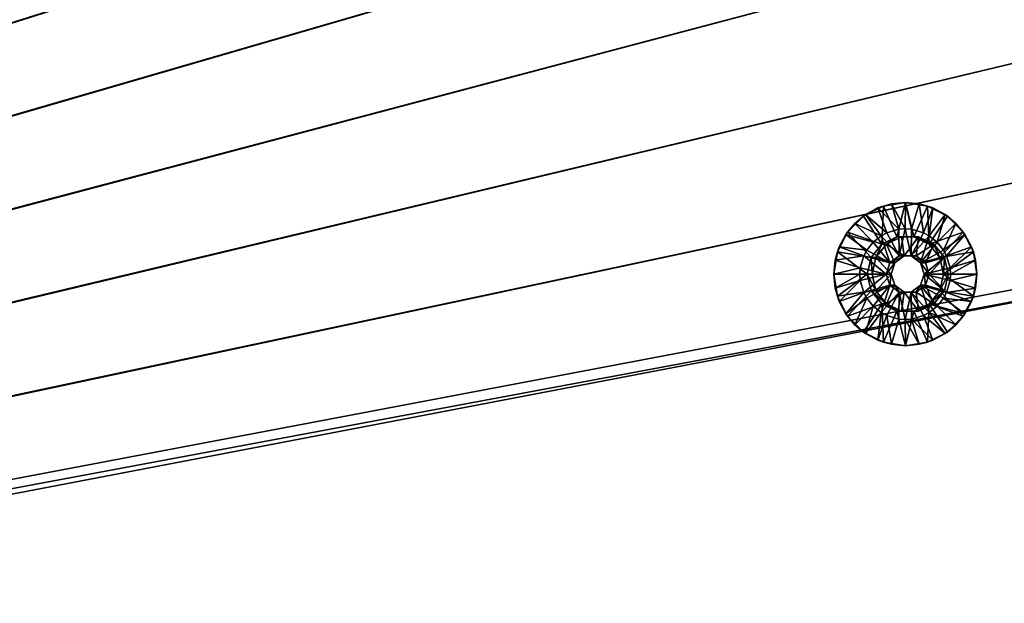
# Model space of a CAD drawing. Header units: metres. Extents: x -901 to 901, y -486 to 401.
# Tile 309 of 375: x 432 to 535, y 91 to 152. Entities that reach past the tile are written whole.
import ezdxf

# ---------------------------------------------------------------- set-up
doc = ezdxf.new("R2010")
doc.units = ezdxf.units.M

msp = doc.modelspace()

# ---------------------------------------------------------------- linework, layer by layer
at = {"layer": 'top0'}
for points in [[(341.090759, 223.79567, -496.466583), (437.335358, 223.870071, -494.717072), (62.118618, 37.228283, -503.495331)], [(62.118618, 37.228283, -503.495331), (437.335358, 223.870071, -494.717072), (62.851711, 35.5509, -503.495331)], [(372.984802, 223.770142, -492.901215), (62.134815, 37.003773, -500.496002), (437.279114, 223.842056, -491.717743)], [(62.134815, 37.003773, -500.496002), (62.270256, 36.741394, -500.496002), (437.279114, 223.842056, -491.717743)], [(437.279114, 223.842056, -491.717743), (62.270256, 36.741394, -500.496002), (443.575165, 223.660156, -491.601166)], [(62.270256, 36.741394, -500.496002), (62.397728, 36.477486, -500.496002), (443.575165, 223.660156, -491.601166)], [(443.575165, 223.660156, -491.601166), (62.397728, 36.477486, -500.496002), (468.505676, 219.215271, -491.167877)], [(437.335358, 223.870071, -494.717072), (520.393921, 188.45813, -493.390167), (62.851711, 35.5509, -503.495331)], [(62.397728, 36.477486, -500.496002), (62.517357, 36.21207, -500.496002), (468.505676, 219.215271, -491.167877)], [(468.505676, 219.215271, -491.167877), (62.517357, 36.21207, -500.496002), (480.591248, 214.882462, -490.972443)], [(62.517357, 36.21207, -500.496002), (62.629272, 35.945187, -500.496002), (480.591248, 214.882462, -490.972443)], [(480.591248, 214.882462, -490.972443), (62.629272, 35.945187, -500.496002), (497.76944, 206.077408, -490.709351)], [(62.629272, 35.945187, -500.496002), (62.733601, 35.676849, -500.496002), (497.76944, 206.077408, -490.709351)], [(497.76944, 206.077408, -490.709351), (62.733601, 35.676849, -500.496002), (508.340515, 198.850876, -490.555847)], [(62.733601, 35.676849, -500.496002), (62.830471, 35.407097, -500.496002), (508.340515, 198.850876, -490.555847)], [(508.340515, 198.850876, -490.555847), (62.830471, 35.407097, -500.496002), (518.09021, 190.658234, -490.42038)], [(62.830471, 35.407097, -500.496002), (62.92001, 35.135952, -500.496002), (518.09021, 190.658234, -490.42038)], [(518.09021, 190.658234, -490.42038), (62.92001, 35.135952, -500.496002), (526.977783, 181.583008, -490.302704)], [(62.851711, 35.5509, -503.495331), (520.393921, 188.45813, -493.390167), (63.320282, 33.791721, -503.495331)], [(520.393921, 188.45813, -493.390167), (556.825012, 127.259506, -492.974121), (63.320282, 33.791721, -503.495331)], [(520.393921, 188.45813, -493.390167), (524.934204, 183.812775, -493.330139), (556.825012, 127.259506, -492.974121)], [(524.934204, 183.812775, -493.330139), (529.259338, 178.941071, -493.274384), (556.825012, 127.259506, -492.974121)], [(62.92001, 35.135952, -500.496002), (63.002346, 34.863441, -500.496002), (526.977783, 181.583008, -490.302704)], [(526.977783, 181.583008, -490.302704), (63.002346, 34.863441, -500.496002), (534.963257, 171.708542, -490.202545)], [(556.825012, 127.259506, -492.974121), (529.259338, 178.941071, -493.274384), (533.353516, 173.861588, -493.223022)], [(533.353516, 173.861588, -493.223022), (536.754089, 169.235291, -493.181549), (556.825012, 127.259506, -492.974121)], [(63.002346, 34.863441, -500.496002), (63.077606, 34.589596, -500.496002), (534.963257, 171.708542, -490.202545)], [(534.963257, 171.708542, -490.202545), (63.077606, 34.589596, -500.496002), (542.006714, 161.118149, -490.119659)], [(63.077606, 34.589596, -500.496002), (63.14592, 34.314438, -500.496002), (542.006714, 161.118149, -490.119659)], [(542.006714, 161.118149, -490.119659), (63.14592, 34.314438, -500.496002), (548.068054, 149.895493, -490.053741)], [(63.14592, 34.314438, -500.496002), (63.207417, 34.038002, -500.496002), (548.068054, 149.895493, -490.053741)], [(548.068054, 149.895493, -490.053741), (63.207417, 34.038002, -500.496002), (553.106445, 138.14418, -490.004761)], [(63.207417, 34.038002, -500.496002), (63.258526, 33.780186, -500.496002), (553.106445, 138.14418, -490.004761)], [(553.106445, 138.14418, -490.004761), (63.258526, 33.780186, -500.496002), (557.079407, 125.99765, -489.9729)], [(63.320282, 33.791721, -503.495331), (556.825012, 127.259506, -492.974121), (562.270081, 60.027832, -493.031525)], [(63.258526, 33.780186, -500.496002), (63.577065, 31.580099, -500.493591), (557.079407, 125.99765, -489.9729)], [(557.079407, 125.99765, -489.9729), (63.577065, 31.580099, -500.493591), (562.204956, 54.371555, -490.038177)]]:
    msp.add_3dface(points, dxfattribs=at)
at = {"layer": 'top0123419'}
for points in [[(522.117615, 131.930359, -490.179077), (523.524231, 132.357147, -490.149628), (522.68042, 132.134186, -490.667389)], [(524.296936, 129.706421, -489.133209), (523.524231, 132.357147, -490.149628), (522.117615, 131.930359, -490.179077)], [(522.68042, 132.134186, -490.667389), (524.997559, 132.501266, -490.618866), (524.107666, 128.90097, -490.637512)], [(522.68042, 132.134186, -490.667389), (523.524231, 132.357147, -490.149628), (524.997559, 132.501266, -490.618866)], [(523.524231, 132.357147, -490.149628), (524.987122, 132.501266, -490.118988), (524.997559, 132.501266, -490.618866)], [(524.966125, 129.753784, -489.119202), (524.987122, 132.501266, -490.118988), (523.524231, 132.357147, -490.149628)], [(524.296936, 129.706421, -489.133209), (524.966125, 129.753784, -489.119202), (523.524231, 132.357147, -490.149628)], [(524.107666, 128.90097, -490.637512), (524.997559, 132.501266, -490.618866), (525.887451, 128.90097, -490.60022)], [(524.966125, 129.753784, -489.119202), (525.635376, 129.706421, -489.105164), (524.987122, 132.501266, -490.118988)], [(524.997559, 132.501266, -490.618866), (524.987122, 132.501266, -490.118988), (526.449951, 132.357147, -490.088348)], [(525.635376, 129.706421, -489.105164), (526.449951, 132.357147, -490.088348), (524.987122, 132.501266, -490.118988)], [(524.997559, 132.501266, -490.618866), (527.314697, 132.134186, -490.570343), (525.887451, 128.90097, -490.60022)], [(524.997559, 132.501266, -490.618866), (526.449951, 132.357147, -490.088348), (527.314697, 132.134186, -490.570343)], [(525.635376, 129.706421, -489.105164), (526.898071, 129.343231, -489.078735), (526.449951, 132.357147, -490.088348)], [(526.449951, 132.357147, -490.088348), (527.856567, 131.930359, -490.058868), (527.314697, 132.134186, -490.570343)], [(526.898071, 129.343231, -489.078735), (527.856567, 131.930359, -490.058868), (526.449951, 132.357147, -490.088348)], [(519.684937, 130.304565, -490.230042), (520.821228, 131.237289, -490.206238), (520.590149, 131.068893, -490.711182)], [(522.445313, 129.029785, -489.171997), (520.821228, 131.237289, -490.206238), (519.684937, 130.304565, -490.230042)], [(522.50415, 128.128586, -490.671082), (520.590149, 131.068893, -490.711182), (522.68042, 132.134186, -490.667389)], [(520.590149, 131.068893, -490.711182), (522.117615, 131.930359, -490.179077), (522.68042, 132.134186, -490.667389)], [(520.590149, 131.068893, -490.711182), (520.821228, 131.237289, -490.206238), (522.117615, 131.930359, -490.179077)], [(523.034241, 129.343231, -489.159668), (522.117615, 131.930359, -490.179077), (520.821228, 131.237289, -490.206238)], [(522.445313, 129.029785, -489.171997), (523.034241, 129.343231, -489.159668), (520.821228, 131.237289, -490.206238)], [(523.034241, 129.343231, -489.159668), (524.296936, 129.706421, -489.133209), (522.117615, 131.930359, -490.179077)], [(522.50415, 128.128586, -490.671082), (522.68042, 132.134186, -490.667389), (524.107666, 128.90097, -490.637512)], [(525.887451, 128.90097, -490.60022), (527.314697, 132.134186, -490.570343), (527.490967, 128.128586, -490.56665)], [(526.898071, 129.343231, -489.078735), (527.487, 129.029785, -489.066376), (527.856567, 131.930359, -490.058868)], [(527.314697, 132.134186, -490.570343), (529.404968, 131.068893, -490.52655), (527.490967, 128.128586, -490.56665)], [(527.314697, 132.134186, -490.570343), (527.856567, 131.930359, -490.058868), (529.404968, 131.068893, -490.52655)], [(527.487, 129.029785, -489.066376), (529.152954, 131.237289, -490.031708), (527.856567, 131.930359, -490.058868)], [(527.487, 129.029785, -489.066376), (528.325928, 128.361801, -489.048828), (529.152954, 131.237289, -490.031708)], [(527.856567, 131.930359, -490.058868), (529.152954, 131.237289, -490.031708), (529.404968, 131.068893, -490.52655)], [(528.325928, 128.361801, -489.048828), (530.289246, 130.304565, -490.007904), (529.152954, 131.237289, -490.031708)], [(529.404968, 131.068893, -490.52655), (529.152954, 131.237289, -490.031708), (530.289246, 130.304565, -490.007904)], [(518.752441, 129.168045, -490.249573), (519.684937, 130.304565, -490.230042), (518.931274, 129.409653, -490.745941)], [(521.606323, 128.361801, -489.189575), (519.684937, 130.304565, -490.230042), (518.752441, 129.168045, -490.249573)], [(518.931274, 129.409653, -490.745941), (520.590149, 131.068893, -490.711182), (522.50415, 128.128586, -490.671082)], [(518.931274, 129.409653, -490.745941), (519.684937, 130.304565, -490.230042), (520.590149, 131.068893, -490.711182)], [(521.606323, 128.361801, -489.189575), (522.445313, 129.029785, -489.171997), (519.684937, 130.304565, -490.230042)], [(527.490967, 128.128586, -490.56665), (529.404968, 131.068893, -490.52655), (531.063843, 129.409653, -490.491791)], [(528.325928, 128.361801, -489.048828), (528.993774, 127.522675, -489.034821), (530.289246, 130.304565, -490.007904)], [(528.993774, 127.522675, -489.034821), (531.221741, 129.168045, -489.988373), (530.289246, 130.304565, -490.007904)], [(529.404968, 131.068893, -490.52655), (530.289246, 130.304565, -490.007904), (531.063843, 129.409653, -490.491791)], [(530.289246, 130.304565, -490.007904), (531.221741, 129.168045, -489.988373), (531.063843, 129.409653, -490.491791)], [(517.866211, 127.318893, -490.76825), (518.931274, 129.409653, -490.745941), (521.39447, 126.736801, -490.694336)], [(518.059509, 127.871391, -490.264099), (518.931274, 129.409653, -490.745941), (517.866211, 127.318893, -490.76825)], [(518.059509, 127.871391, -490.264099), (518.752441, 129.168045, -490.249573), (518.931274, 129.409653, -490.745941)], [(520.938538, 127.522675, -489.203552), (518.752441, 129.168045, -490.249573), (518.059509, 127.871391, -490.264099)], [(520.938538, 127.522675, -489.203552), (521.606323, 128.361801, -489.189575), (518.752441, 129.168045, -490.249573)], [(521.39447, 126.736801, -490.694336), (518.931274, 129.409653, -490.745941), (522.50415, 128.128586, -490.671082)], [(523.034241, 129.343231, -489.159668), (522.445313, 129.029785, -489.171997), (524.348267, 126.903381, -489.132141)], [(524.348267, 126.903381, -489.132141), (524.296936, 129.706421, -489.133209), (523.034241, 129.343231, -489.159668)], [(524.966125, 129.753784, -489.119202), (524.296936, 129.706421, -489.133209), (524.348267, 126.903381, -489.132141)], [(525.584045, 126.903381, -489.106262), (524.966125, 129.753784, -489.119202), (524.348267, 126.903381, -489.132141)], [(525.584045, 126.903381, -489.106262), (525.635376, 129.706421, -489.105164), (524.966125, 129.753784, -489.119202)], [(526.898071, 129.343231, -489.078735), (525.635376, 129.706421, -489.105164), (525.584045, 126.903381, -489.106262)], [(527.487, 129.029785, -489.066376), (526.898071, 129.343231, -489.078735), (525.584045, 126.903381, -489.106262)], [(527.490967, 128.128586, -490.56665), (531.063843, 129.409653, -490.491791), (528.600647, 126.736801, -490.543396)], [(531.063843, 129.409653, -490.491791), (532.128906, 127.318893, -490.469482), (528.600647, 126.736801, -490.543396)], [(528.993774, 127.522675, -489.034821), (529.30719, 126.933586, -489.028259), (531.221741, 129.168045, -489.988373)], [(529.30719, 126.933586, -489.028259), (531.914673, 127.871391, -489.973877), (531.221741, 129.168045, -489.988373)], [(531.063843, 129.409653, -490.491791), (531.221741, 129.168045, -489.988373), (531.914673, 127.871391, -489.973877)], [(531.063843, 129.409653, -490.491791), (531.914673, 127.871391, -489.973877), (532.128906, 127.318893, -490.469482)], [(521.606323, 128.361801, -489.189575), (520.938538, 127.522675, -489.203552), (523.34845, 126.176834, -489.153076)], [(521.39447, 126.736801, -490.694336), (522.50415, 128.128586, -490.671082), (521.886658, 126.736801, -514.189209)], [(522.445313, 129.029785, -489.171997), (521.606323, 128.361801, -489.189575), (523.34845, 126.176834, -489.153076)], [(522.50415, 128.128586, -490.671082), (522.996277, 128.128586, -514.165955), (521.886658, 126.736801, -514.189209)], [(521.886658, 126.736801, -514.189209), (522.996277, 128.128586, -514.165955), (523.872009, 126.176834, -514.147583)], [(522.445313, 129.029785, -489.171997), (523.34845, 126.176834, -489.153076), (524.348267, 126.903381, -489.132141)], [(522.50415, 128.128586, -490.671082), (524.107666, 128.90097, -490.637512), (522.996277, 128.128586, -514.165955)], [(524.107666, 128.90097, -490.637512), (524.599854, 128.90097, -514.132324), (522.996277, 128.128586, -514.165955)], [(522.996277, 128.128586, -514.165955), (524.599854, 128.90097, -514.132324), (524.871826, 126.903381, -514.126648)], [(523.872009, 126.176834, -514.147583), (522.996277, 128.128586, -514.165955), (524.871826, 126.903381, -514.126648)], [(524.107666, 128.90097, -490.637512), (525.887451, 128.90097, -490.60022), (524.599854, 128.90097, -514.132324)], [(525.887451, 128.90097, -490.60022), (526.379578, 128.90097, -514.095093), (524.599854, 128.90097, -514.132324)], [(524.871826, 126.903381, -514.126648), (524.599854, 128.90097, -514.132324), (526.379578, 128.90097, -514.095093)], [(524.871826, 126.903381, -514.126648), (526.379578, 128.90097, -514.095093), (526.107605, 126.903381, -514.100769)], [(527.487, 129.029785, -489.066376), (525.584045, 126.903381, -489.106262), (526.583862, 126.176834, -489.085297)], [(525.887451, 128.90097, -490.60022), (527.490967, 128.128586, -490.56665), (526.379578, 128.90097, -514.095093)], [(526.379578, 128.90097, -514.095093), (527.983154, 128.128586, -514.061462), (526.107605, 126.903381, -514.100769)], [(526.107605, 126.903381, -514.100769), (527.983154, 128.128586, -514.061462), (527.107422, 126.176834, -514.079834)], [(527.490967, 128.128586, -490.56665), (527.983154, 128.128586, -514.061462), (526.379578, 128.90097, -514.095093)], [(528.325928, 128.361801, -489.048828), (527.487, 129.029785, -489.066376), (526.583862, 126.176834, -489.085297)], [(526.583862, 126.176834, -489.085297), (528.993774, 127.522675, -489.034821), (528.325928, 128.361801, -489.048828)], [(527.983154, 128.128586, -514.061462), (529.092773, 126.736801, -514.038208), (527.107422, 126.176834, -514.079834)], [(527.490967, 128.128586, -490.56665), (528.600647, 126.736801, -490.543396), (527.983154, 128.128586, -514.061462)], [(528.600647, 126.736801, -490.543396), (529.092773, 126.736801, -514.038208), (527.983154, 128.128586, -514.061462)], [(520.998474, 125.001266, -490.702637), (517.499207, 125.001266, -490.77594), (517.866211, 127.318893, -490.76825)], [(517.632813, 126.464439, -490.273041), (517.866211, 127.318893, -490.76825), (517.499207, 125.001266, -490.77594)], [(517.632813, 126.464439, -490.273041), (518.059509, 127.871391, -490.264099), (517.866211, 127.318893, -490.76825)], [(520.625122, 126.933586, -489.210114), (518.059509, 127.871391, -490.264099), (517.632813, 126.464439, -490.273041)], [(520.998474, 125.001266, -490.702637), (517.866211, 127.318893, -490.76825), (521.39447, 126.736801, -490.694336)], [(520.625122, 126.933586, -489.210114), (520.938538, 127.522675, -489.203552), (518.059509, 127.871391, -490.264099)], [(523.34845, 126.176834, -489.153076), (520.938538, 127.522675, -489.203552), (520.625122, 126.933586, -489.210114)], [(529.30719, 126.933586, -489.028259), (528.993774, 127.522675, -489.034821), (526.583862, 126.176834, -489.085297)], [(528.600647, 126.736801, -490.543396), (532.128906, 127.318893, -490.469482), (528.996704, 125.001266, -490.535095)], [(532.128906, 127.318893, -490.469482), (532.496948, 125.001266, -490.51178), (528.996704, 125.001266, -490.535095)], [(529.30719, 126.933586, -489.028259), (529.670288, 125.670616, -489.02066), (531.914673, 127.871391, -489.973877)], [(529.670288, 125.670616, -489.02066), (532.34137, 126.464439, -489.964935), (531.914673, 127.871391, -489.973877)], [(531.914673, 127.871391, -489.973877), (532.34137, 126.464439, -489.964935), (532.128906, 127.318893, -490.469482)], [(532.128906, 127.318893, -490.469482), (532.34137, 126.464439, -489.964935), (532.496948, 125.001266, -490.51178)], [(517.48877, 125.001266, -490.276031), (517.632813, 126.464439, -490.273041), (517.499207, 125.001266, -490.77594)], [(520.262024, 125.670616, -489.217743), (517.632813, 126.464439, -490.273041), (517.48877, 125.001266, -490.276031)], [(520.262024, 125.670616, -489.217743), (520.625122, 126.933586, -489.210114), (517.632813, 126.464439, -490.273041)], [(520.625122, 126.933586, -489.210114), (520.262024, 125.670616, -489.217743), (522.966614, 125.001266, -489.161072)], [(523.34845, 126.176834, -489.153076), (520.625122, 126.933586, -489.210114), (522.966614, 125.001266, -489.161072)], [(520.998474, 125.001266, -490.702637), (521.39447, 126.736801, -490.694336), (521.490601, 125.001266, -514.19751)], [(521.39447, 126.736801, -490.694336), (521.886658, 126.736801, -514.189209), (521.490601, 125.001266, -514.19751)], [(521.490601, 125.001266, -514.19751), (521.886658, 126.736801, -514.189209), (523.490173, 125.001266, -514.155579)], [(523.490173, 125.001266, -514.155579), (521.886658, 126.736801, -514.189209), (523.872009, 126.176834, -514.147583)], [(523.490173, 125.001266, -514.155579), (523.872009, 126.176834, -514.147583), (522.966614, 125.001266, -489.161072)], [(523.872009, 126.176834, -514.147583), (523.34845, 126.176834, -489.153076), (522.966614, 125.001266, -489.161072)], [(523.872009, 126.176834, -514.147583), (524.871826, 126.903381, -514.126648), (523.34845, 126.176834, -489.153076)], [(524.871826, 126.903381, -514.126648), (524.348267, 126.903381, -489.132141), (523.34845, 126.176834, -489.153076)], [(524.871826, 126.903381, -514.126648), (526.107605, 126.903381, -514.100769), (524.348267, 126.903381, -489.132141)], [(526.107605, 126.903381, -514.100769), (525.584045, 126.903381, -489.106262), (524.348267, 126.903381, -489.132141)], [(526.107605, 126.903381, -514.100769), (527.107422, 126.176834, -514.079834), (525.584045, 126.903381, -489.106262)], [(527.107422, 126.176834, -514.079834), (526.583862, 126.176834, -489.085297), (525.584045, 126.903381, -489.106262)], [(526.965698, 125.001266, -489.077301), (529.30719, 126.933586, -489.028259), (526.583862, 126.176834, -489.085297)], [(527.107422, 126.176834, -514.079834), (527.489258, 125.001266, -514.071838), (526.583862, 126.176834, -489.085297)], [(527.489258, 125.001266, -514.071838), (526.965698, 125.001266, -489.077301), (526.583862, 126.176834, -489.085297)], [(529.670288, 125.670616, -489.02066), (529.30719, 126.933586, -489.028259), (526.965698, 125.001266, -489.077301)], [(527.107422, 126.176834, -514.079834), (529.092773, 126.736801, -514.038208), (527.489258, 125.001266, -514.071838)], [(529.092773, 126.736801, -514.038208), (529.488831, 125.001266, -514.029968), (527.489258, 125.001266, -514.071838)], [(528.600647, 126.736801, -490.543396), (528.996704, 125.001266, -490.535095), (529.092773, 126.736801, -514.038208)], [(528.996704, 125.001266, -490.535095), (529.488831, 125.001266, -514.029968), (529.092773, 126.736801, -514.038208)], [(529.670288, 125.670616, -489.02066), (529.717651, 125.001266, -489.019653), (532.34137, 126.464439, -489.964935)], [(529.717651, 125.001266, -489.019653), (532.485474, 125.001266, -489.961914), (532.34137, 126.464439, -489.964935)], [(532.34137, 126.464439, -489.964935), (532.485474, 125.001266, -489.961914), (532.496948, 125.001266, -490.51178)], [(520.214661, 125.001266, -489.218719), (520.262024, 125.670616, -489.217743), (517.48877, 125.001266, -490.276031)], [(517.48877, 125.001266, -490.276031), (517.499207, 125.001266, -490.77594), (517.632813, 123.538086, -490.273041)], [(517.48877, 125.001266, -490.276031), (517.632813, 123.538086, -490.273041), (520.214661, 125.001266, -489.218719)], [(517.866211, 122.68364, -490.76825), (517.499207, 125.001266, -490.77594), (520.998474, 125.001266, -490.702637)], [(517.499207, 125.001266, -490.77594), (517.866211, 122.68364, -490.76825), (517.632813, 123.538086, -490.273041)], [(517.632813, 123.538086, -490.273041), (520.262024, 124.331909, -489.217743), (520.214661, 125.001266, -489.218719)], [(521.39447, 123.265732, -490.694336), (517.866211, 122.68364, -490.76825), (520.998474, 125.001266, -490.702637)], [(520.262024, 125.670616, -489.217743), (520.214661, 125.001266, -489.218719), (522.966614, 125.001266, -489.161072)], [(520.214661, 125.001266, -489.218719), (520.262024, 124.331909, -489.217743), (522.966614, 125.001266, -489.161072)], [(522.966614, 125.001266, -489.161072), (520.262024, 124.331909, -489.217743), (520.625122, 123.068947, -489.210114)], [(522.966614, 125.001266, -489.161072), (520.625122, 123.068947, -489.210114), (523.34845, 123.825691, -489.153076)], [(521.490601, 125.001266, -514.19751), (521.886658, 123.265732, -514.189209), (520.998474, 125.001266, -490.702637)], [(521.886658, 123.265732, -514.189209), (521.39447, 123.265732, -490.694336), (520.998474, 125.001266, -490.702637)], [(521.886658, 123.265732, -514.189209), (521.490601, 125.001266, -514.19751), (523.490173, 125.001266, -514.155579)], [(523.872009, 123.825691, -514.147583), (521.886658, 123.265732, -514.189209), (523.490173, 125.001266, -514.155579)], [(522.966614, 125.001266, -489.161072), (523.34845, 123.825691, -489.153076), (523.490173, 125.001266, -514.155579)], [(523.34845, 123.825691, -489.153076), (523.872009, 123.825691, -514.147583), (523.490173, 125.001266, -514.155579)], [(526.583862, 123.825691, -489.085297), (529.30719, 123.068947, -489.028259), (526.965698, 125.001266, -489.077301)], [(526.583862, 123.825691, -489.085297), (526.965698, 125.001266, -489.077301), (527.107422, 123.825691, -514.079834)], [(529.717651, 125.001266, -489.019653), (529.670288, 125.670616, -489.02066), (526.965698, 125.001266, -489.077301)], [(529.30719, 123.068947, -489.028259), (529.670288, 124.331909, -489.02066), (526.965698, 125.001266, -489.077301)], [(526.965698, 125.001266, -489.077301), (529.670288, 124.331909, -489.02066), (529.717651, 125.001266, -489.019653)], [(526.965698, 125.001266, -489.077301), (527.489258, 125.001266, -514.071838), (527.107422, 123.825691, -514.079834)], [(527.489258, 125.001266, -514.071838), (529.092773, 123.265732, -514.038208), (527.107422, 123.825691, -514.079834)], [(527.489258, 125.001266, -514.071838), (529.488831, 125.001266, -514.029968), (529.092773, 123.265732, -514.038208)], [(528.996704, 125.001266, -490.535095), (532.128906, 122.68364, -490.469482), (528.600647, 123.265732, -490.543396)], [(529.092773, 123.265732, -514.038208), (529.488831, 125.001266, -514.029968), (528.600647, 123.265732, -490.543396)], [(529.488831, 125.001266, -514.029968), (528.996704, 125.001266, -490.535095), (528.600647, 123.265732, -490.543396)], [(532.496948, 125.001266, -490.51178), (532.128906, 122.68364, -490.469482), (528.996704, 125.001266, -490.535095)], [(532.34137, 123.538086, -489.964935), (532.485474, 125.001266, -489.961914), (529.670288, 124.331909, -489.02066)], [(532.485474, 125.001266, -489.961914), (529.717651, 125.001266, -489.019653), (529.670288, 124.331909, -489.02066)], [(532.128906, 122.68364, -490.469482), (532.496948, 125.001266, -490.51178), (532.34137, 123.538086, -489.964935)], [(532.496948, 125.001266, -490.51178), (532.485474, 125.001266, -489.961914), (532.34137, 123.538086, -489.964935)], [(517.632813, 123.538086, -490.273041), (518.059509, 122.131142, -490.264099), (520.262024, 124.331909, -489.217743)], [(518.059509, 122.131142, -490.264099), (520.625122, 123.068947, -489.210114), (520.262024, 124.331909, -489.217743)], [(532.34137, 123.538086, -489.964935), (529.670288, 124.331909, -489.02066), (529.30719, 123.068947, -489.028259)], [(517.632813, 123.538086, -490.273041), (517.866211, 122.68364, -490.76825), (518.059509, 122.131142, -490.264099)], [(518.931274, 120.592873, -490.745941), (517.866211, 122.68364, -490.76825), (521.39447, 123.265732, -490.694336)], [(518.059509, 122.131142, -490.264099), (518.752441, 120.834488, -490.249573), (520.625122, 123.068947, -489.210114)], [(518.752441, 120.834488, -490.249573), (520.938538, 122.479851, -489.203552), (520.625122, 123.068947, -489.210114)], [(522.50415, 121.87394, -490.671082), (518.931274, 120.592873, -490.745941), (521.39447, 123.265732, -490.694336)], [(520.625122, 123.068947, -489.210114), (520.938538, 122.479851, -489.203552), (523.34845, 123.825691, -489.153076)], [(523.34845, 123.825691, -489.153076), (520.938538, 122.479851, -489.203552), (521.606323, 121.640724, -489.189575)], [(521.886658, 123.265732, -514.189209), (522.996277, 121.87394, -514.165955), (521.39447, 123.265732, -490.694336)], [(522.996277, 121.87394, -514.165955), (522.50415, 121.87394, -490.671082), (521.39447, 123.265732, -490.694336)], [(521.606323, 121.640724, -489.189575), (522.445313, 120.972748, -489.171997), (523.34845, 123.825691, -489.153076)], [(522.996277, 121.87394, -514.165955), (521.886658, 123.265732, -514.189209), (523.872009, 123.825691, -514.147583)], [(522.445313, 120.972748, -489.171997), (524.348267, 123.099152, -489.132141), (523.34845, 123.825691, -489.153076)], [(522.445313, 120.972748, -489.171997), (523.034241, 120.659302, -489.159668), (524.348267, 123.099152, -489.132141)], [(524.871826, 123.099152, -514.126648), (522.996277, 121.87394, -514.165955), (523.872009, 123.825691, -514.147583)], [(524.871826, 123.099152, -514.126648), (524.599854, 121.101555, -514.132324), (522.996277, 121.87394, -514.165955)], [(523.034241, 120.659302, -489.159668), (524.296936, 120.296112, -489.133209), (524.348267, 123.099152, -489.132141)], [(523.34845, 123.825691, -489.153076), (524.348267, 123.099152, -489.132141), (523.872009, 123.825691, -514.147583)], [(524.348267, 123.099152, -489.132141), (524.871826, 123.099152, -514.126648), (523.872009, 123.825691, -514.147583)], [(524.348267, 123.099152, -489.132141), (524.296936, 120.296112, -489.133209), (524.966125, 120.248741, -489.119202)], [(524.348267, 123.099152, -489.132141), (524.966125, 120.248741, -489.119202), (525.584045, 123.099152, -489.106262)], [(524.348267, 123.099152, -489.132141), (525.584045, 123.099152, -489.106262), (524.871826, 123.099152, -514.126648)], [(526.379578, 121.101555, -514.095093), (524.599854, 121.101555, -514.132324), (524.871826, 123.099152, -514.126648)], [(525.584045, 123.099152, -489.106262), (526.107605, 123.099152, -514.100769), (524.871826, 123.099152, -514.126648)], [(526.107605, 123.099152, -514.100769), (526.379578, 121.101555, -514.095093), (524.871826, 123.099152, -514.126648)], [(524.966125, 120.248741, -489.119202), (525.635376, 120.296112, -489.105164), (525.584045, 123.099152, -489.106262)], [(527.487, 120.972748, -489.066376), (526.583862, 123.825691, -489.085297), (525.584045, 123.099152, -489.106262)], [(525.584045, 123.099152, -489.106262), (526.583862, 123.825691, -489.085297), (526.107605, 123.099152, -514.100769)], [(525.584045, 123.099152, -489.106262), (525.635376, 120.296112, -489.105164), (526.898071, 120.659302, -489.078735)], [(526.898071, 120.659302, -489.078735), (527.487, 120.972748, -489.066376), (525.584045, 123.099152, -489.106262)], [(526.583862, 123.825691, -489.085297), (527.107422, 123.825691, -514.079834), (526.107605, 123.099152, -514.100769)], [(527.107422, 123.825691, -514.079834), (527.983154, 121.87394, -514.061462), (526.107605, 123.099152, -514.100769)], [(527.983154, 121.87394, -514.061462), (526.379578, 121.101555, -514.095093), (526.107605, 123.099152, -514.100769)], [(527.487, 120.972748, -489.066376), (528.325928, 121.640724, -489.048828), (526.583862, 123.825691, -489.085297)], [(528.325928, 121.640724, -489.048828), (528.993774, 122.479851, -489.034821), (526.583862, 123.825691, -489.085297)], [(526.583862, 123.825691, -489.085297), (528.993774, 122.479851, -489.034821), (529.30719, 123.068947, -489.028259)], [(529.092773, 123.265732, -514.038208), (527.983154, 121.87394, -514.061462), (527.107422, 123.825691, -514.079834)], [(528.600647, 123.265732, -490.543396), (531.063843, 120.592873, -490.491791), (527.490967, 121.87394, -490.56665)], [(527.983154, 121.87394, -514.061462), (529.092773, 123.265732, -514.038208), (527.490967, 121.87394, -490.56665)], [(529.092773, 123.265732, -514.038208), (528.600647, 123.265732, -490.543396), (527.490967, 121.87394, -490.56665)], [(532.128906, 122.68364, -490.469482), (531.063843, 120.592873, -490.491791), (528.600647, 123.265732, -490.543396)], [(531.914673, 122.131142, -489.973877), (529.30719, 123.068947, -489.028259), (528.993774, 122.479851, -489.034821)], [(531.914673, 122.131142, -489.973877), (532.34137, 123.538086, -489.964935), (529.30719, 123.068947, -489.028259)], [(532.128906, 122.68364, -490.469482), (532.34137, 123.538086, -489.964935), (531.914673, 122.131142, -489.973877)], [(517.866211, 122.68364, -490.76825), (518.931274, 120.592873, -490.745941), (518.059509, 122.131142, -490.264099)], [(518.059509, 122.131142, -490.264099), (518.931274, 120.592873, -490.745941), (518.752441, 120.834488, -490.249573)], [(518.752441, 120.834488, -490.249573), (519.684937, 119.697968, -490.230042), (520.938538, 122.479851, -489.203552)], [(522.50415, 121.87394, -490.671082), (520.590149, 118.93364, -490.711182), (518.931274, 120.592873, -490.745941)], [(519.684937, 119.697968, -490.230042), (521.606323, 121.640724, -489.189575), (520.938538, 122.479851, -489.203552)], [(522.68042, 117.86834, -490.667389), (520.590149, 118.93364, -490.711182), (522.50415, 121.87394, -490.671082)], [(524.107666, 121.101555, -490.637512), (522.68042, 117.86834, -490.667389), (522.50415, 121.87394, -490.671082)], [(522.996277, 121.87394, -514.165955), (524.599854, 121.101555, -514.132324), (522.50415, 121.87394, -490.671082)], [(524.599854, 121.101555, -514.132324), (524.107666, 121.101555, -490.637512), (522.50415, 121.87394, -490.671082)], [(527.490967, 121.87394, -490.56665), (527.314697, 117.86834, -490.570343), (525.887451, 121.101555, -490.60022)], [(526.379578, 121.101555, -514.095093), (527.983154, 121.87394, -514.061462), (525.887451, 121.101555, -490.60022)], [(527.983154, 121.87394, -514.061462), (527.490967, 121.87394, -490.56665), (525.887451, 121.101555, -490.60022)], [(527.490967, 121.87394, -490.56665), (529.404968, 118.93364, -490.52655), (527.314697, 117.86834, -490.570343)], [(531.063843, 120.592873, -490.491791), (529.404968, 118.93364, -490.52655), (527.490967, 121.87394, -490.56665)], [(531.221741, 120.834488, -489.988373), (528.993774, 122.479851, -489.034821), (528.325928, 121.640724, -489.048828)], [(531.221741, 120.834488, -489.988373), (531.914673, 122.131142, -489.973877), (528.993774, 122.479851, -489.034821)], [(531.063843, 120.592873, -490.491791), (532.128906, 122.68364, -490.469482), (531.914673, 122.131142, -489.973877)], [(531.063843, 120.592873, -490.491791), (531.914673, 122.131142, -489.973877), (531.221741, 120.834488, -489.988373)], [(518.931274, 120.592873, -490.745941), (519.684937, 119.697968, -490.230042), (518.752441, 120.834488, -490.249573)], [(519.684937, 119.697968, -490.230042), (520.821228, 118.765244, -490.206238), (521.606323, 121.640724, -489.189575)], [(520.821228, 118.765244, -490.206238), (522.445313, 120.972748, -489.171997), (521.606323, 121.640724, -489.189575)], [(520.821228, 118.765244, -490.206238), (522.117615, 118.072166, -490.179077), (522.445313, 120.972748, -489.171997)], [(522.117615, 118.072166, -490.179077), (523.034241, 120.659302, -489.159668), (522.445313, 120.972748, -489.171997)], [(524.997559, 117.501266, -490.618866), (522.68042, 117.86834, -490.667389), (524.107666, 121.101555, -490.637512)], [(525.887451, 121.101555, -490.60022), (524.997559, 117.501266, -490.618866), (524.107666, 121.101555, -490.637512)], [(524.599854, 121.101555, -514.132324), (526.379578, 121.101555, -514.095093), (524.107666, 121.101555, -490.637512)], [(526.379578, 121.101555, -514.095093), (525.887451, 121.101555, -490.60022), (524.107666, 121.101555, -490.637512)], [(527.314697, 117.86834, -490.570343), (524.997559, 117.501266, -490.618866), (525.887451, 121.101555, -490.60022)], [(529.152954, 118.765244, -490.031708), (527.487, 120.972748, -489.066376), (526.898071, 120.659302, -489.078735)], [(530.289246, 119.697968, -490.007904), (528.325928, 121.640724, -489.048828), (527.487, 120.972748, -489.066376)], [(529.152954, 118.765244, -490.031708), (530.289246, 119.697968, -490.007904), (527.487, 120.972748, -489.066376)], [(530.289246, 119.697968, -490.007904), (531.221741, 120.834488, -489.988373), (528.325928, 121.640724, -489.048828)], [(530.289246, 119.697968, -490.007904), (531.063843, 120.592873, -490.491791), (531.221741, 120.834488, -489.988373)], [(518.931274, 120.592873, -490.745941), (520.590149, 118.93364, -490.711182), (519.684937, 119.697968, -490.230042)], [(522.117615, 118.072166, -490.179077), (523.524231, 117.645378, -490.149628), (523.034241, 120.659302, -489.159668)], [(523.524231, 117.645378, -490.149628), (524.296936, 120.296112, -489.133209), (523.034241, 120.659302, -489.159668)], [(523.524231, 117.645378, -490.149628), (524.987122, 117.501266, -490.118988), (524.296936, 120.296112, -489.133209)], [(524.987122, 117.501266, -490.118988), (524.966125, 120.248741, -489.119202), (524.296936, 120.296112, -489.133209)], [(526.449951, 117.645378, -490.088348), (525.635376, 120.296112, -489.105164), (524.966125, 120.248741, -489.119202)], [(524.987122, 117.501266, -490.118988), (526.449951, 117.645378, -490.088348), (524.966125, 120.248741, -489.119202)], [(527.856567, 118.072166, -490.058868), (526.898071, 120.659302, -489.078735), (525.635376, 120.296112, -489.105164)], [(526.449951, 117.645378, -490.088348), (527.856567, 118.072166, -490.058868), (525.635376, 120.296112, -489.105164)], [(527.856567, 118.072166, -490.058868), (529.152954, 118.765244, -490.031708), (526.898071, 120.659302, -489.078735)], [(529.404968, 118.93364, -490.52655), (531.063843, 120.592873, -490.491791), (530.289246, 119.697968, -490.007904)], [(520.590149, 118.93364, -490.711182), (520.821228, 118.765244, -490.206238), (519.684937, 119.697968, -490.230042)], [(520.821228, 118.765244, -490.206238), (520.590149, 118.93364, -490.711182), (522.117615, 118.072166, -490.179077)], [(520.590149, 118.93364, -490.711182), (522.68042, 117.86834, -490.667389), (522.117615, 118.072166, -490.179077)], [(527.314697, 117.86834, -490.570343), (529.404968, 118.93364, -490.52655), (527.856567, 118.072166, -490.058868)], [(529.404968, 118.93364, -490.52655), (529.152954, 118.765244, -490.031708), (527.856567, 118.072166, -490.058868)], [(529.152954, 118.765244, -490.031708), (529.404968, 118.93364, -490.52655), (530.289246, 119.697968, -490.007904)], [(522.117615, 118.072166, -490.179077), (522.68042, 117.86834, -490.667389), (523.524231, 117.645378, -490.149628)], [(522.68042, 117.86834, -490.667389), (524.997559, 117.501266, -490.618866), (523.524231, 117.645378, -490.149628)], [(524.997559, 117.501266, -490.618866), (527.314697, 117.86834, -490.570343), (526.449951, 117.645378, -490.088348)], [(527.314697, 117.86834, -490.570343), (527.856567, 118.072166, -490.058868), (526.449951, 117.645378, -490.088348)], [(523.524231, 117.645378, -490.149628), (524.997559, 117.501266, -490.618866), (524.987122, 117.501266, -490.118988)], [(524.997559, 117.501266, -490.618866), (526.449951, 117.645378, -490.088348), (524.987122, 117.501266, -490.118988)]]:
    msp.add_3dface(points, dxfattribs=at)

doc.saveas('drawing.dxf')
